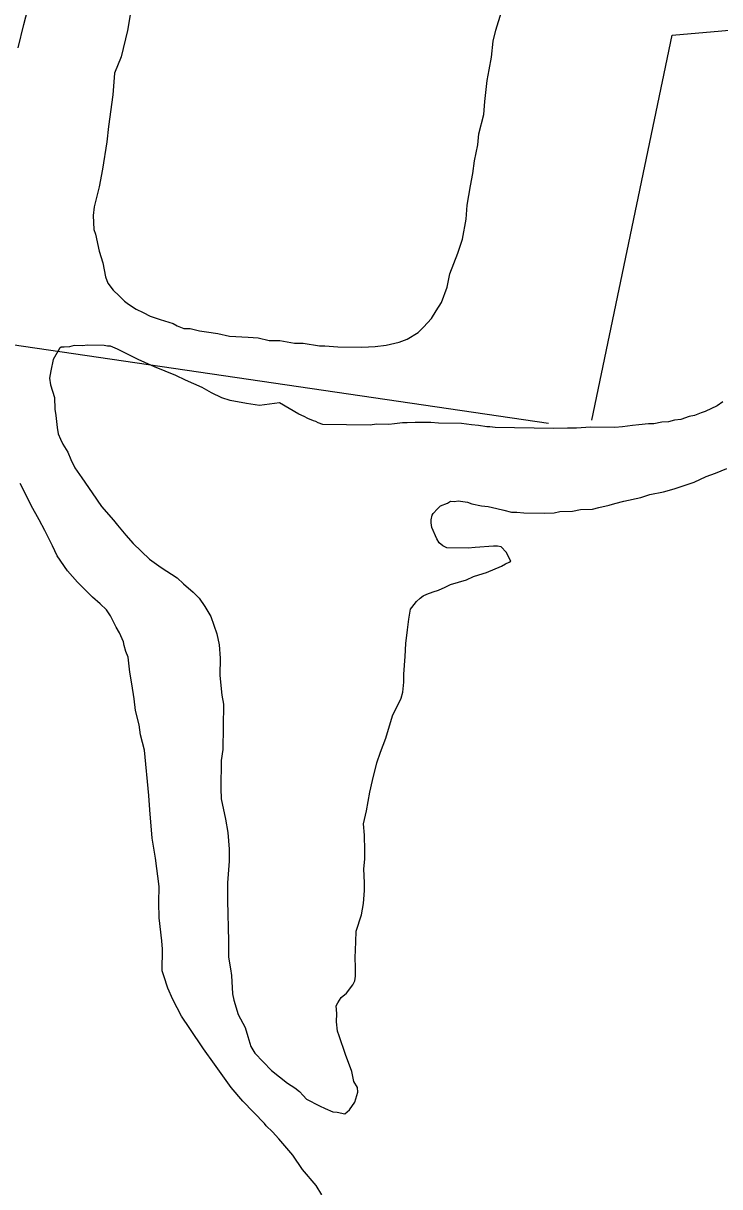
# Model space of a CAD drawing. Extents: x 3161514 to 3199414, y 831166 to 856601.
# Drawn here: x 3169026 to 3169792, y 837826 to 839105 of the extents above; entities that cross this region are included whole.
import ezdxf

# ---------------------------------------------------------------- set-up
doc = ezdxf.new("R2010")
doc.units = 0
doc.layers.add('V-SITE-VEGE', color=7, linetype='Continuous')
doc.layers.add('V-TOPO-SHOR', color=7, linetype='Continuous')

msp = doc.modelspace()

# ---------------------------------------------------------------- linework, layer by layer
at = {"layer": 'V-SITE-VEGE'}
for p, q in [((3169146.8, 839131.5), (3169141.2, 839096.7)), ((3169027.1, 839103.4), (3169031.6, 839120.3)), ((3169545.9, 839097.1), (3169552.2, 839117.4)), ((3169020.8, 839077.9), (3169027.1, 839103.4)), ((3169141.2, 839096.7), (3169133.9, 839067.8)), ((3169543.2, 839085.2), (3169545.9, 839097.1)), ((3169541.2, 839067.3), (3169543.2, 839085.2)), ((3169133.9, 839067.8), (3169126.9, 839050)), ((3169538.5, 839053.7), (3169541.2, 839067.3)), ((3169126.9, 839050), (3169124.8, 839026.2)), ((3169536.6, 839041.8), (3169538.5, 839053.7)), ((3169533.8, 839018.8), (3169536.6, 839041.8)), ((3169124.8, 839026.2), (3169120.1, 838991.3)), ((3169532.7, 839004.4), (3169533.8, 839018.8)), ((3169527.3, 838983.1), (3169532.7, 839004.4)), ((3169120.1, 838991.3), (3169118.2, 838974.3)), ((3169526.3, 838971.2), (3169527.3, 838983.1)), ((3169118.2, 838974.3), (3169113.5, 838944.5)), ((3169522.6, 838953.4), (3169526.3, 838971.2)), ((3169113.5, 838944.5), (3169109.8, 838925)), ((3169520.7, 838939.8), (3169522.6, 838953.4)), ((3169518, 838926.2), (3169520.7, 838939.8)), ((3169109.8, 838925), (3169104.4, 838902.9)), ((3169514.3, 838904.9), (3169518, 838926.2)), ((3169513.2, 838889.6), (3169514.3, 838904.9)), ((3169104.4, 838902.9), (3169103.4, 838893.5)), ((3169103.4, 838893.5), (3169104.1, 838878.2)), ((3169509.5, 838867.5), (3169513.2, 838889.6)), ((3169104.1, 838878.2), (3169105.7, 838873.1)), ((3169105.7, 838873.1), (3169109.7, 838854.3)), ((3169504.2, 838852.2), (3169509.5, 838867.5)), ((3169109.7, 838854.3), (3169113.8, 838841.4)), ((3169113.8, 838841.4), (3169117, 838826)), ((3169495.4, 838829.3), (3169504.2, 838852.2)), ((3169492.6, 838814.9), (3169495.4, 838829.3)), ((3169117, 838826), (3169119.4, 838819.2)), ((3169119.4, 838819.2), (3169125.3, 838811.4)), ((3169486.4, 838797.9), (3169492.6, 838814.9)), ((3169125.3, 838811.4), (3169132, 838805.4)), ((3169132, 838805.4), (3169137.9, 838799.3)), ((3169137.9, 838799.3), (3169142.1, 838795.9)), ((3169142.1, 838795.9), (3169150.6, 838790.6)), ((3169150.6, 838790.6), (3169158.2, 838787.1)), ((3169480.3, 838788.7), (3169486.4, 838797.9)), ((3169158.2, 838787.1), (3169165.8, 838782.8)), ((3169165.8, 838782.8), (3169176.8, 838779.2)), ((3169176.8, 838779.2), (3169191.3, 838774.7)), ((3169466.4, 838770.9), (3169475.1, 838780.2)), ((3169475.1, 838780.2), (3169480.3, 838788.7)), ((3169191.3, 838774.7), (3169195.5, 838772.1)), ((3169195.5, 838772.1), (3169203.1, 838769.5)), ((3169203.1, 838769.5), (3169209.9, 838769.4)), ((3169209.9, 838769.4), (3169220.1, 838766.7)), ((3169220.1, 838766.7), (3169227.8, 838765.7)), ((3169227.8, 838765.7), (3169240.5, 838763.8)), ((3169240.5, 838763.8), (3169253.3, 838761.1)), ((3169448.4, 838757.6), (3169460.4, 838765.1)), ((3169460.4, 838765.1), (3169466.4, 838770.9)), ((3169097.2, 838750.9), (3169091.4, 838750.4)), ((3169115.4, 838750.7), (3169097.2, 838750.9)), ((3169119.2, 838750), (3169115.4, 838750.7)), ((3169253.3, 838761.1), (3169273.7, 838760)), ((3169273.7, 838760), (3169284.8, 838759)), ((3169284.8, 838759), (3169296.7, 838756.2)), ((3169296.7, 838756.2), (3169308.6, 838756.1)), ((3169308.6, 838756.1), (3169324.7, 838753.3)), ((3169324.7, 838753.3), (3169334.1, 838753.2)), ((3169334.1, 838753.2), (3169352, 838750.4)), ((3169413.3, 838749.5), (3169425.3, 838751.1)), ((3169425.3, 838751.1), (3169439.8, 838754.3)), ((3169439.8, 838754.3), (3169448.4, 838757.6)), ((3169066.1, 838747.5), (3169059.4, 838735.2)), ((3169068, 838748.7), (3169066.1, 838747.5)), ((3169071.3, 838748.7), (3169068, 838748.7)), ((3169077.1, 838749.3), (3169071.3, 838748.7)), ((3169082.3, 838750.5), (3169077.1, 838749.3)), ((3169091.4, 838750.4), (3169082.3, 838750.5)), ((3169122.5, 838749.9), (3169119.2, 838750)), ((3169130.2, 838746.6), (3169122.5, 838749.9)), ((3169152.7, 838735.3), (3169130.2, 838746.6)), ((3169352, 838750.4), (3169357.9, 838750.3)), ((3169357.9, 838750.3), (3169372.4, 838749.2)), ((3169372.4, 838749.2), (3169398.8, 838748.9)), ((3169398.8, 838748.9), (3169413.3, 838749.5)), ((3169059.4, 838735.2), (3169056.6, 838723)), ((3169170.8, 838727.2), (3169152.7, 838735.3)), ((3169194, 838717.8), (3169170.8, 838727.2)), ((3169056.6, 838723), (3169055.2, 838714.6)), ((3169055.2, 838714.6), (3169056.4, 838707.4)), ((3169204.9, 838712.5), (3169194, 838717.8)), ((3169223, 838704.5), (3169204.9, 838712.5)), ((3169056.4, 838707.4), (3169060.8, 838693.7)), ((3169233.3, 838698.5), (3169223, 838704.5)), ((3169060.8, 838693.7), (3169061.2, 838680.8)), ((3169244.8, 838693.2), (3169233.3, 838698.5)), ((3169253.9, 838690.4), (3169244.8, 838693.2)), ((3169272, 838686.9), (3169253.9, 838690.4)), ((3169286.2, 838684.8), (3169272, 838686.9)), ((3169308.3, 838687.7), (3169286.2, 838684.8)), ((3169329.5, 838675.1), (3169308.3, 838687.7)), ((3169795.7, 838688.8), (3169789.2, 838684.4)), ((3169061.2, 838680.8), (3169062.4, 838673.6)), ((3169335.3, 838672.5), (3169329.5, 838675.1)), ((3169771.6, 838676.8), (3169764.4, 838673.7)), ((3169776.1, 838678.1), (3169771.6, 838676.8)), ((3169789.2, 838684.4), (3169776.1, 838678.1)), ((3169062.4, 838673.6), (3169063.6, 838660.7)), ((3169339.2, 838670.5), (3169335.3, 838672.5)), ((3169345.6, 838667.8), (3169339.2, 838670.5)), ((3169348.2, 838667.1), (3169345.6, 838667.8)), ((3169350.8, 838665.8), (3169348.2, 838667.1)), ((3169355.9, 838663.7), (3169350.8, 838665.8)), ((3169407.8, 838663), (3169355.9, 838663.7)), ((3169414.9, 838664.2), (3169407.8, 838663)), ((3169428.5, 838664), (3169414.9, 838664.2)), ((3169434.4, 838664.6), (3169428.5, 838664)), ((3169443.5, 838665.8), (3169434.4, 838664.6)), ((3169448.6, 838665.7), (3169443.5, 838665.8)), ((3169457.1, 838666.2), (3169448.6, 838665.7)), ((3169474.6, 838666), (3169457.1, 838666.2)), ((3169483, 838665.2), (3169474.6, 838666)), ((3169508.3, 838664.9), (3169483, 838665.2)), ((3169519.3, 838663.4), (3169508.3, 838664.9)), ((3169527, 838662.7), (3169519.3, 838663.4)), ((3169536.1, 838661.3), (3169527, 838662.7)), ((3169539.3, 838661.2), (3169536.1, 838661.3)), ((3169545.1, 838660.5), (3169539.3, 838661.2)), ((3169696.2, 838662.9), (3169685.1, 838661.2)), ((3169703.3, 838663.5), (3169696.2, 838662.9)), ((3169713.7, 838664.7), (3169703.3, 838663.5)), ((3169719.5, 838664.6), (3169713.7, 838664.7)), ((3169728.6, 838666.4), (3169719.5, 838664.6)), ((3169735.8, 838666.9), (3169728.6, 838666.4)), ((3169742.3, 838668.8), (3169735.8, 838666.9)), ((3169749.4, 838669.3), (3169742.3, 838668.8)), ((3169758.5, 838672.5), (3169749.4, 838669.3)), ((3169764.4, 838673.7), (3169758.5, 838672.5)), ((3169063.6, 838660.7), (3169064.8, 838653.5)), ((3169064.8, 838653.5), (3169067.3, 838647.6)), ((3169609.3, 838659.6), (3169545.1, 838660.5)), ((3169624.9, 838660), (3169609.3, 838659.6)), ((3169634.6, 838659.9), (3169624.9, 838660)), ((3169650.1, 838661), (3169634.6, 838659.9)), ((3169676.7, 838660.6), (3169650.1, 838661)), ((3169685.1, 838661.2), (3169676.7, 838660.6)), ((3169067.3, 838647.6), (3169069.8, 838642.4)), ((3169069.8, 838642.4), (3169075.5, 838633.3)), ((3169075.5, 838633.3), (3169078.6, 838625.4)), ((3169078.6, 838625.4), (3169083, 838616.3)), ((3169083, 838616.3), (3169090.7, 838605.2)), ((3169777.1, 838606.7), (3169787.5, 838610.5)), ((3169787.5, 838610.5), (3169799.9, 838615.5)), ((3169030.7, 838584), (3169023.2, 838599)), ((3169090.7, 838605.2), (3169102.1, 838588.8)), ((3169741.9, 838593), (3169764, 838600.4)), ((3169764, 838600.4), (3169777.1, 838606.7)), ((3169102.1, 838588.8), (3169112.3, 838573.8)), ((3169705.5, 838583.7), (3169715.2, 838586.9)), ((3169715.2, 838586.9), (3169730.2, 838589.9)), ((3169730.2, 838589.9), (3169741.9, 838593)), ((3169035.2, 838574.8), (3169030.7, 838584)), ((3169044, 838559.2), (3169035.2, 838574.8)), ((3169112.3, 838573.8), (3169125.7, 838558.7)), ((3169481.7, 838571.3), (3169485, 838574.5)), ((3169485, 838574.5), (3169492.8, 838577.6)), ((3169492.8, 838577.6), (3169496.1, 838579.5)), ((3169496.1, 838579.5), (3169500.6, 838579.4)), ((3169500.6, 838579.4), (3169504.5, 838580)), ((3169504.5, 838580), (3169514.8, 838578.6)), ((3169514.8, 838578.6), (3169519.4, 838576.6)), ((3169519.4, 838576.6), (3169530.3, 838574.5)), ((3169530.3, 838574.5), (3169537.5, 838573.7)), ((3169537.5, 838573.7), (3169547.2, 838571.7)), ((3169652.1, 838570.9), (3169659.3, 838572.7)), ((3169659.3, 838572.7), (3169670.4, 838575.2)), ((3169670.4, 838575.2), (3169676.9, 838577)), ((3169676.9, 838577), (3169686.6, 838579.5)), ((3169686.6, 838579.5), (3169705.5, 838583.7)), ((3169050.3, 838547.4), (3169044, 838559.2)), ((3169475, 838559.1), (3169475.8, 838564.2)), ((3169475, 838555.8), (3169475, 838559.1)), ((3169475.8, 838564.2), (3169477.1, 838566.2)), ((3169477.1, 838566.2), (3169481.7, 838571.3)), ((3169547.2, 838571.7), (3169554.9, 838569.6)), ((3169554.9, 838569.6), (3169563.3, 838567.6)), ((3169563.3, 838567.6), (3169569.1, 838567.5)), ((3169569.1, 838567.5), (3169576.9, 838566.7)), ((3169576.9, 838566.7), (3169599.6, 838566.4)), ((3169599.6, 838566.4), (3169610, 838566.9)), ((3169610, 838566.9), (3169616.5, 838568.1)), ((3169616.5, 838568.1), (3169630.1, 838568.6)), ((3169630.1, 838568.6), (3169639.2, 838570.4)), ((3169639.2, 838570.4), (3169652.1, 838570.9)), ((3169058.5, 838530.4), (3169050.3, 838547.4)), ((3169125.7, 838558.7), (3169130.1, 838553.4)), ((3169130.1, 838553.4), (3169139.1, 838542.3)), ((3169475.6, 838550.6), (3169475, 838555.8)), ((3169481.2, 838538.2), (3169475.6, 838550.6)), ((3169139.1, 838542.3), (3169147.4, 838533.1)), ((3169483.8, 838533.7), (3169481.2, 838538.2)), ((3169487.6, 838530.4), (3169483.8, 838533.7)), ((3169063.6, 838519.4), (3169058.5, 838530.4)), ((3169147.4, 838533.1), (3169165.3, 838516)), ((3169492.1, 838528.4), (3169487.6, 838530.4)), ((3169515.4, 838528), (3169492.1, 838528.4)), ((3169523.2, 838528.6), (3169515.4, 838528)), ((3169543.3, 838530.2), (3169523.2, 838528.6)), ((3169547.9, 838530.2), (3169543.3, 838530.2)), ((3169551.8, 838529.5), (3169547.9, 838530.2)), ((3169557.5, 838523.6), (3169551.8, 838529.5)), ((3169562.6, 838513.8), (3169557.5, 838523.6)), ((3169075, 838503), (3169063.6, 838519.4)), ((3169165.3, 838516), (3169178.1, 838506.8)), ((3169535.8, 838501.2), (3169552.1, 838508.1)), ((3169552.1, 838508.1), (3169556.7, 838510.6)), ((3169556.7, 838510.6), (3169560.6, 838512.5)), ((3169560.6, 838512.5), (3169562.6, 838513.8)), ((3169085.9, 838490.5), (3169075, 838503)), ((3169178.1, 838506.8), (3169195.5, 838495.5)), ((3169195.5, 838495.5), (3169202.5, 838488.9)), ((3169513.7, 838493.1), (3169521.5, 838496.8)), ((3169521.5, 838496.8), (3169527.4, 838498.7)), ((3169527.4, 838498.7), (3169535.8, 838501.2)), ((3169102.5, 838474.1), (3169085.9, 838490.5)), ((3169202.5, 838488.9), (3169213.4, 838479.7)), ((3169483, 838481.8), (3169490.2, 838485)), ((3169490.2, 838485), (3169496.1, 838488.1)), ((3169496.1, 838488.1), (3169513.7, 838493.1)), ((3169110.8, 838466.8), (3169102.5, 838474.1)), ((3169213.4, 838479.7), (3169219.8, 838473.1)), ((3169219.8, 838473.1), (3169226.1, 838464)), ((3169458.9, 838469.2), (3169462.8, 838473)), ((3169462.8, 838473), (3169466.1, 838475.6)), ((3169466.1, 838475.6), (3169470, 838477.5)), ((3169470, 838477.5), (3169477.2, 838479.9)), ((3169477.2, 838479.9), (3169483, 838481.8)), ((3169117.8, 838460.3), (3169110.8, 838466.8)), ((3169122.3, 838453.7), (3169117.8, 838460.3)), ((3169226.1, 838464), (3169232.5, 838452.9)), ((3169450.2, 838449.9), (3169452.3, 838460.8)), ((3169452.3, 838460.8), (3169453.6, 838462.8)), ((3169453.6, 838462.8), (3169458.9, 838469.2)), ((3169128.6, 838441.3), (3169122.3, 838453.7)), ((3169232.5, 838452.9), (3169239.3, 838434)), ((3169448.7, 838438.2), (3169450.2, 838449.9)), ((3169132.4, 838434.8), (3169128.6, 838441.3)), ((3169136.8, 838425), (3169132.4, 838434.8)), ((3169239.3, 838434), (3169241.8, 838421.6)), ((3169447.2, 838423.3), (3169448.7, 838438.2)), ((3169137.4, 838421.1), (3169136.8, 838425)), ((3169139.2, 838414.6), (3169137.4, 838421.1)), ((3169241.8, 838421.6), (3169242.9, 838407.3)), ((3169446.4, 838409.1), (3169447.2, 838423.3)), ((3169141.8, 838408.1), (3169139.2, 838414.6)), ((3169143.5, 838391.9), (3169141.8, 838408.1)), ((3169242.9, 838407.3), (3169242.6, 838388.6)), ((3169444.8, 838389.7), (3169446.4, 838409.1)), ((3169145.9, 838378.9), (3169143.5, 838391.9)), ((3169242.6, 838388.6), (3169243.1, 838380.8)), ((3169243.1, 838380.8), (3169244.9, 838366.5)), ((3169443.9, 838369.6), (3169444.7, 838380.6)), ((3169444.7, 838380.6), (3169444.8, 838389.7)), ((3169148.3, 838362.6), (3169145.9, 838378.9)), ((3169441.9, 838363.1), (3169443.9, 838369.6)), ((3169150, 838349.6), (3169148.3, 838362.6)), ((3169244.9, 838366.5), (3169246.7, 838356.7)), ((3169246.7, 838356.7), (3169246, 838306.8)), ((3169432.5, 838343.8), (3169441.9, 838363.1)), ((3169153.7, 838334), (3169150, 838349.6)), ((3169425.1, 838319.3), (3169432.5, 838343.8)), ((3169155.5, 838323), (3169153.7, 838334)), ((3169159.8, 838306.1), (3169155.5, 838323)), ((3169419, 838303.8), (3169425.1, 838319.3)), ((3169164.3, 838256.1), (3169159.8, 838306.1)), ((3169246, 838306.8), (3169243.9, 838294.6)), ((3169415, 838292.2), (3169419, 838303.8)), ((3169243.9, 838294.6), (3169243.5, 838264.1)), ((3169410.2, 838272.8), (3169415, 838292.2)), ((3169407.4, 838259.9), (3169410.2, 838272.8)), ((3169165.4, 838240.5), (3169164.3, 838256.1)), ((3169243.5, 838264.1), (3169244, 838252.4)), ((3169244, 838252.4), (3169248.8, 838230.3)), ((3169403.9, 838239.2), (3169407.4, 838259.9)), ((3169168.2, 838209.4), (3169165.4, 838240.5)), ((3169248.8, 838230.3), (3169251.2, 838215.4)), ((3169400.4, 838225), (3169403.9, 838239.2)), ((3169251.2, 838215.4), (3169252.9, 838197.2)), ((3169401.6, 838212.7), (3169400.4, 838225)), ((3169171.8, 838187.3), (3169168.2, 838209.4)), ((3169402, 838195.8), (3169401.6, 838212.7)), ((3169252.9, 838197.2), (3169252.7, 838184.2)), ((3169401.8, 838186.1), (3169402, 838195.8)), ((3169175.9, 838156.1), (3169171.8, 838187.3)), ((3169252.7, 838184.2), (3169251.1, 838160.3)), ((3169401, 838175.7), (3169401.8, 838186.1)), ((3169401.5, 838160.2), (3169401, 838175.7)), ((3169175.6, 838138.6), (3169175.9, 838156.1)), ((3169251.1, 838160.3), (3169250.8, 838140.8)), ((3169400.5, 838137.5), (3169401.4, 838151.7)), ((3169401.4, 838151.7), (3169401.5, 838160.2)), ((3169176, 838121.8), (3169175.6, 838138.6)), ((3169250.8, 838140.8), (3169252.2, 838096.1)), ((3169398.4, 838125.2), (3169400.5, 838137.5)), ((3169392.3, 838107.1), (3169398.4, 838125.2)), ((3169178.9, 838096.5), (3169176, 838121.8)), ((3169392.2, 838095.5), (3169392.3, 838107.1)), ((3169179.5, 838087.4), (3169178.9, 838096.5)), ((3169179.1, 838063.4), (3169179.5, 838087.4)), ((3169252.2, 838096.1), (3169251.9, 838078.6)), ((3169391.3, 838078), (3169392.2, 838095.5)), ((3169251.9, 838078.6), (3169254.3, 838065.6)), ((3169391.8, 838067.6), (3169391.3, 838078)), ((3169181, 838058.2), (3169179.1, 838063.4)), ((3169254.3, 838065.6), (3169255.5, 838058.5)), ((3169391.6, 838057.9), (3169391.8, 838067.6)), ((3169185.4, 838044.5), (3169181, 838058.2)), ((3169255.5, 838058.5), (3169256.6, 838038.4)), ((3169381.7, 838039.2), (3169388.9, 838048.2)), ((3169388.9, 838048.2), (3169390.9, 838052.7)), ((3169390.9, 838052.7), (3169391.6, 838057.9)), ((3169191, 838032.1), (3169185.4, 838044.5)), ((3169256.6, 838038.4), (3169257.8, 838031.2)), ((3169375.8, 838034.1), (3169381.7, 838039.2)), ((3169200.5, 838013.9), (3169191, 838032.1)), ((3169257.8, 838031.2), (3169262.7, 838015.6)), ((3169370.5, 838025.1), (3169372.4, 838028.3)), ((3169371, 838016.7), (3169370.5, 838025.1)), ((3169372.4, 838028.3), (3169375.8, 838034.1)), ((3169209.4, 838000.1), (3169200.5, 838013.9)), ((3169262.7, 838015.6), (3169270.3, 838001.2)), ((3169370.9, 838007.6), (3169371, 838016.7)), ((3169224.6, 837977.9), (3169209.4, 838000.1)), ((3169270.3, 838001.2), (3169273.4, 837991.5)), ((3169372, 837997.2), (3169370.9, 838007.6)), ((3169373.9, 837992), (3169372, 837997.2)), ((3169273.4, 837991.5), (3169276.5, 837980.4)), ((3169380.7, 837971.8), (3169373.9, 837992)), ((3169236.7, 837960.9), (3169224.6, 837977.9)), ((3169276.5, 837980.4), (3169280.9, 837973.2)), ((3169280.9, 837973.2), (3169299.5, 837954.2)), ((3169387.6, 837952.9), (3169380.7, 837971.8)), ((3169255.1, 837935.3), (3169236.7, 837960.9)), ((3169299.5, 837954.2), (3169316.8, 837940.3)), ((3169390, 837941.9), (3169387.6, 837952.9)), ((3169267.9, 837920.2), (3169255.1, 837935.3)), ((3169316.8, 837940.3), (3169325.1, 837935)), ((3169325.1, 837935), (3169330.3, 837931)), ((3169393.8, 837935.4), (3169390, 837941.9)), ((3169394.4, 837930.2), (3169393.8, 837935.4)), ((3169291.5, 837895.9), (3169267.9, 837920.2)), ((3169330.3, 837931), (3169334.1, 837926.5)), ((3169334.1, 837926.5), (3169337.9, 837922.5)), ((3169337.9, 837922.5), (3169352.1, 837915.2)), ((3169391, 837919.2), (3169394.4, 837930.2)), ((3169352.1, 837915.2), (3169358.5, 837912.5)), ((3169358.5, 837912.5), (3169366.9, 837908.5)), ((3169366.9, 837908.5), (3169371.4, 837908.4)), ((3169371.4, 837908.4), (3169379.8, 837906.4)), ((3169379.8, 837906.4), (3169385.1, 837910.8)), ((3169385.1, 837910.8), (3169391, 837919.2)), ((3169293.5, 837893.3), (3169291.5, 837895.9)), ((3169300.5, 837886.7), (3169293.5, 837893.3)), ((3169307.5, 837878.9), (3169300.5, 837886.7)), ((3169322.8, 837861.2), (3169307.5, 837878.9)), ((3169333.6, 837845.4), (3169322.8, 837861.2)), ((3169348.3, 837827.7), (3169333.6, 837845.4)), ((3169354.6, 837817.3), (3169348.3, 837827.7))]:
    msp.add_line(p, q, dxfattribs=at)
at = {"layer": 'V-TOPO-SHOR'}
for points in [[(3169651.4, 838668.5), (3169739.8, 839091.6), (3170567.2, 839164.3), (3170624, 839034.8), (3170854.6, 839050.6), (3171315.6, 839075.8), (3172124.1, 839060), (3172373.5, 839069.5)], [(3166588.5, 839128.2), (3166717.7, 839088.5), (3169604, 838665.3)]]:
    msp.add_lwpolyline(points, dxfattribs=at)

doc.saveas('drawing.dxf')
